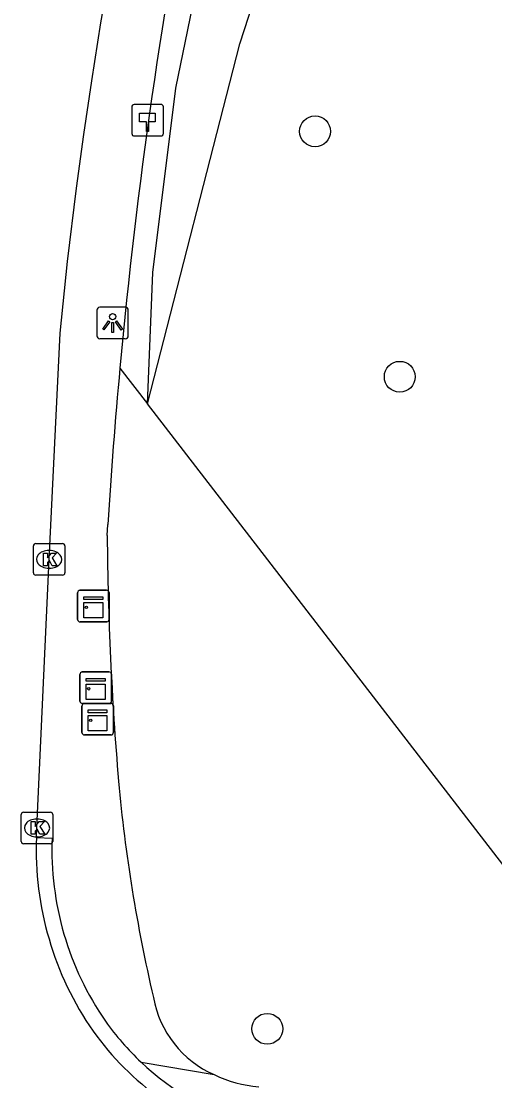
# Model space of a CAD drawing. Extents: x 157692 to 159670, y 381454 to 383289.
# Drawn here: x 158646.11 to 158661.11, y 382684.78 to 382718.37 of the extents above; entities that cross this region are included whole.
import ezdxf

# ---------------------------------------------------------------- set-up
doc = ezdxf.new("R2010")
doc.units = 0
for name, color, linetype in [('IMGEO_Boom', 7, 'Continuous'), ('IMGEO_Groenvoorziening', 7, 'Continuous'), ('IMGEO_Hectometerpaal', 7, 'Continuous'), ('IMGEO_Kast', 7, 'Continuous'), ('IMGEO_Kolk', 7, 'Continuous'), ('IMGEO_Lichtpunt', 7, 'Continuous'), ('IMGEO_Rijbaan_lokaal_open', 7, 'Continuous'), ('IMGEO_Voetpad_open', 7, 'Continuous')]:
    doc.layers.add(name, color=color, linetype=linetype)

msp = doc.modelspace()

# ---------------------------------------------------------------- linework, layer by layer
at = {"layer": 'IMGEO_Boom'}
for centre in [(158655.417, 382714.875), (158658.099, 382707.097), (158653.903, 382686.432)]:
    msp.add_circle(centre, 0.489, dxfattribs=at)
at = {"layer": 'IMGEO_Groenvoorziening'}
for points in [[(158650.109, 382706.237), (158653.037, 382717.653), (158654.179, 382721.201), (158657.985, 382736.166), (158661.791, 382750), (158669.714, 382780.412), (158671.751, 382787.7), (158674.473, 382799.084), (158676.635, 382806.884), (158676.891, 382809.059)], [(158650.109, 382706.237), (158650.279, 382710.397), (158651.008, 382716.245), (158657.947, 382750), (158669.708, 382807.209), (158669.595, 382807.547), (158669.069, 382807.795)], [(158649.235, 382707.371), (158650.109, 382706.237)], [(158662.606, 382690.028), (158650.109, 382706.237)]]:
    msp.add_lwpolyline(points, dxfattribs=at)
at = {"layer": 'IMGEO_Hectometerpaal'}
for p, q in [((158650.527, 382715.728), (158649.686, 382715.728)), ((158650.527, 382715.728), (158649.686, 382715.728)), ((158649.611, 382715.644), (158649.611, 382714.803)), ((158649.611, 382715.644), (158649.611, 382714.803)), ((158650.611, 382714.812), (158650.611, 382715.653)), ((158650.611, 382714.812), (158650.611, 382715.653)), ((158649.695, 382714.728), (158650.536, 382714.728)), ((158649.695, 382714.728), (158650.536, 382714.728))]:
    msp.add_line(p, q, dxfattribs=at)
msp.add_lwpolyline([(158650.136, 382714.872), (158650.076, 382714.872), (158650.076, 382715.177), (158649.856, 382715.177), (158649.856, 382715.446), (158650.356, 382715.446), (158650.356, 382715.177), (158650.136, 382715.177), (158650.136, 382714.872)], dxfattribs=at)
for centre, start, end in [((158649.689, 382715.65), 92.4484, 184.2845), ((158649.689, 382715.65), 92.4484, 184.2845), ((158650.533, 382715.65), 2.4484, 94.2845), ((158650.533, 382715.65), 2.4484, 94.2845), ((158649.689, 382714.806), 182.4484, 274.2845), ((158649.689, 382714.806), 182.4484, 274.2845), ((158650.533, 382714.806), 272.4484, 4.2845), ((158650.533, 382714.806), 272.4484, 4.2845)]:
    msp.add_arc(centre, 0.0779, start, end, dxfattribs=at)
at = {"layer": 'IMGEO_Kast'}
for p, q in [((158647.895, 382699.405), (158647.895, 382700.246)), ((158647.895, 382700.246), (158647.895, 382699.405)), ((158647.97, 382700.33), (158648.811, 382700.33)), ((158648.811, 382700.33), (158647.97, 382700.33)), ((158648.895, 382700.255), (158648.895, 382699.414)), ((158648.895, 382699.414), (158648.895, 382700.255)), ((158648.82, 382699.33), (158647.979, 382699.33)), ((158647.979, 382699.33), (158648.82, 382699.33)), ((158647.969, 382696.818), (158647.969, 382697.659)), ((158647.969, 382697.659), (158647.969, 382696.818)), ((158648.044, 382697.743), (158648.885, 382697.743)), ((158648.885, 382697.743), (158648.044, 382697.743)), ((158648.969, 382697.668), (158648.969, 382696.827)), ((158648.969, 382696.827), (158648.969, 382697.668)), ((158648.03, 382695.821), (158648.03, 382696.662)), ((158648.03, 382696.662), (158648.03, 382695.821)), ((158648.894, 382696.743), (158648.053, 382696.743)), ((158648.053, 382696.743), (158648.894, 382696.743)), ((158648.105, 382696.746), (158648.946, 382696.746)), ((158648.946, 382696.746), (158648.105, 382696.746)), ((158649.03, 382696.671), (158649.03, 382695.83)), ((158649.03, 382695.83), (158649.03, 382696.671)), ((158648.955, 382695.746), (158648.114, 382695.746)), ((158648.114, 382695.746), (158648.955, 382695.746))]:
    msp.add_line(p, q, dxfattribs=at)
for points in [[(158648.09, 382700.12), (158648.69, 382700.12), (158648.69, 382700.035), (158648.09, 382700.035), (158648.09, 382700.12)], [(158648.09, 382699.945), (158648.69, 382699.945), (158648.69, 382699.456), (158648.09, 382699.456), (158648.09, 382699.945)], [(158648.164, 382697.533), (158648.764, 382697.533), (158648.764, 382697.448), (158648.164, 382697.448), (158648.164, 382697.533)], [(158648.164, 382697.358), (158648.764, 382697.358), (158648.764, 382696.869), (158648.164, 382696.869), (158648.164, 382697.358)], [(158648.225, 382696.536), (158648.825, 382696.536), (158648.825, 382696.451), (158648.225, 382696.451), (158648.225, 382696.536)], [(158648.225, 382696.361), (158648.825, 382696.361), (158648.825, 382695.872), (158648.225, 382695.872), (158648.225, 382696.361)]]:
    msp.add_lwpolyline(points, dxfattribs=at)
for centre in [(158648.174, 382699.794), (158648.248, 382697.207), (158648.309, 382696.21)]:
    msp.add_circle(centre, 0.0377, dxfattribs=at)
for centre, start, end in [((158647.973, 382700.252), 92.4484, 184.2845), ((158647.973, 382700.252), 92.4484, 184.2845), ((158648.817, 382700.252), 2.4484, 94.2845), ((158648.817, 382700.252), 2.4484, 94.2845), ((158647.973, 382699.408), 182.4484, 274.2845), ((158647.973, 382699.408), 182.4484, 274.2845), ((158648.817, 382699.408), 272.4484, 4.2845), ((158648.817, 382699.408), 272.4484, 4.2845), ((158648.047, 382697.665), 92.4484, 184.2845), ((158648.047, 382697.665), 92.4484, 184.2845), ((158648.891, 382697.665), 2.4484, 94.2845), ((158648.891, 382697.665), 2.4484, 94.2845), ((158648.047, 382696.821), 182.4484, 274.2845), ((158648.047, 382696.821), 182.4484, 274.2845), ((158648.108, 382696.668), 92.4484, 184.2845), ((158648.108, 382696.668), 92.4484, 184.2845), ((158648.891, 382696.821), 272.4484, 4.2845), ((158648.891, 382696.821), 272.4484, 4.2845), ((158648.952, 382696.668), 2.4484, 94.2845), ((158648.952, 382696.668), 2.4484, 94.2845), ((158648.108, 382695.824), 182.4484, 274.2845), ((158648.108, 382695.824), 182.4484, 274.2845), ((158648.952, 382695.824), 272.4484, 4.2845), ((158648.952, 382695.824), 272.4484, 4.2845)]:
    msp.add_arc(centre, 0.0779, start, end, dxfattribs=at)
at = {"layer": 'IMGEO_Kolk'}
for p, q in [((158646.493, 382700.884), (158646.493, 382701.736)), ((158646.568, 382701.81), (158647.42, 382701.81)), ((158646.981, 382701.59), (158647.006, 382701.59)), ((158647.494, 382701.736), (158647.494, 382700.884)), ((158647.004, 382701.03), (158646.979, 382701.03)), ((158647.42, 382700.81), (158646.568, 382700.81)), ((158646.108, 382692.372), (158646.108, 382693.224)), ((158646.183, 382693.298), (158647.035, 382693.298)), ((158647.109, 382693.224), (158647.109, 382692.372)), ((158646.596, 382693.078), (158646.621, 382693.078)), ((158646.619, 382692.518), (158646.594, 382692.518)), ((158647.035, 382692.298), (158646.183, 382692.298))]:
    msp.add_line(p, q, dxfattribs=at)
for points in [[(158646.493, 382700.884), (158646.493, 382701.736)], [(158646.568, 382701.81), (158647.42, 382701.81)], [(158647.494, 382701.736), (158647.494, 382700.884)], [(158646.814, 382701.51), (158646.937, 382701.51), (158646.937, 382701.359), (158647.067, 382701.51), (158647.231, 382701.51), (158647.085, 382701.359), (158647.238, 382701.11), (158647.086, 382701.11), (158647.001, 382701.274), (158646.937, 382701.207), (158646.937, 382701.11), (158646.814, 382701.11), (158646.814, 382701.51)], [(158647.42, 382700.81), (158646.568, 382700.81)], [(158646.108, 382692.372), (158646.108, 382693.224)], [(158646.183, 382693.298), (158647.035, 382693.298)], [(158647.109, 382693.224), (158647.109, 382692.372)], [(158646.429, 382692.998), (158646.552, 382692.998), (158646.552, 382692.847), (158646.682, 382692.998), (158646.846, 382692.998), (158646.7, 382692.847), (158646.853, 382692.598), (158646.701, 382692.598), (158646.616, 382692.762), (158646.552, 382692.695), (158646.552, 382692.598), (158646.429, 382692.598), (158646.429, 382692.998)], [(158647.035, 382692.298), (158646.183, 382692.298)]]:
    msp.add_lwpolyline(points, dxfattribs=at)
for centre, start, end in [((158646.57, 382701.734), 91.552, 178.448), ((158646.57, 382701.734), 91.552, 178.448), ((158647.418, 382701.734), 1.552, 88.448), ((158647.418, 382701.734), 1.552, 88.448), ((158646.57, 382700.886), 181.552, 268.448), ((158646.57, 382700.886), 181.552, 268.448), ((158647.418, 382700.886), 271.552, 358.448), ((158647.418, 382700.886), 271.552, 358.448), ((158646.185, 382693.222), 91.552, 178.448), ((158646.185, 382693.222), 91.552, 178.448), ((158647.033, 382693.222), 1.552, 88.448), ((158647.033, 382693.222), 1.552, 88.448), ((158646.185, 382692.374), 181.552, 268.448), ((158646.185, 382692.374), 181.552, 268.448), ((158647.033, 382692.374), 271.552, 358.448), ((158647.033, 382692.374), 271.552, 358.448)]:
    msp.add_arc(centre, 0.0765, start, end, dxfattribs=at)
for centre, major_axis, ratio, start_param, end_param in [((158646.98, 382701.31), (-0.387, 0.002), 0.722429, 4.712389, 7.853982), ((158647.005, 382701.31), (-0.39, 0.002), 0.717154, 1.570796, 4.712389), ((158646.595, 382692.798), (-0.387, 0.002), 0.722429, 4.712389, 7.853982), ((158646.62, 382692.798), (-0.39, 0.002), 0.717154, 1.570796, 4.712389)]:
    msp.add_ellipse(centre, major_axis=major_axis, ratio=ratio, start_param=start_param, end_param=end_param, dxfattribs=at)
at = {"layer": 'IMGEO_Lichtpunt'}
for p, q in [((158649.406, 382709.301), (158648.598, 382709.301)), ((158649.406, 382709.301), (158648.598, 382709.301)), ((158648.504, 382709.206), (158648.504, 382708.399)), ((158648.504, 382709.206), (158648.504, 382708.399)), ((158649.5, 382708.399), (158649.5, 382709.206)), ((158649.5, 382708.399), (158649.5, 382709.206)), ((158648.598, 382708.305), (158649.406, 382708.305)), ((158648.598, 382708.305), (158649.406, 382708.305))]:
    msp.add_line(p, q, dxfattribs=at)
for points in [[(158648.878, 382708.87), (158648.917, 382708.842), (158648.729, 382708.58), (158648.691, 382708.607), (158648.878, 382708.87)], [(158648.98, 382708.822), (158649.027, 382708.822), (158649.027, 382708.5), (158648.98, 382708.5), (158648.98, 382708.822)], [(158649.09, 382708.842), (158649.128, 382708.869), (158649.315, 382708.607), (158649.276, 382708.579), (158649.09, 382708.842)]]:
    msp.add_lwpolyline(points, dxfattribs=at)
msp.add_circle((158649.003, 382709.004), 0.0994, dxfattribs=at)
for centre, start, end in [((158648.598, 382709.206), 90, 180), ((158648.598, 382709.206), 90, 180), ((158649.406, 382709.206), 0, 90), ((158649.406, 382709.206), 0, 90), ((158648.598, 382708.399), 180, 270), ((158648.598, 382708.399), 180, 270), ((158649.406, 382708.399), 270, 0), ((158649.406, 382708.399), 270, 360)]:
    msp.add_arc(centre, 0.0946, start, end, dxfattribs=at)
at = {"layer": 'IMGEO_Rijbaan_lokaal_open'}
msp.add_lwpolyline([(158646.589, 382692.496), (158646.604, 382692.798), (158646.993, 382701.31), (158647.345, 382708.483), (158647.571, 382710.745), (158647.864, 382713.078), (158648.093, 382714.777), (158648.345, 382716.472), (158648.63, 382718.314), (158648.963, 382720.148), (158649.091, 382720.691), (158649.234, 382721.23), (158651.008, 382729.937), (158653.012, 382739.816), (158654.545, 382747.62), (158655.054, 382750)], dxfattribs=at)
for centre, radius, start, end in [((158656.677, 382692.118), 10.095, 177.8536, 214.7951), ((158655.873, 382691.705), 9.2, 215.544, 253.3069)]:
    msp.add_arc(centre, radius, start, end, dxfattribs=at)
at = {"layer": 'IMGEO_Voetpad_open'}
for points in [[(158648.833, 382702.062), (158648.852, 382702.413)], [(158646.589, 382692.496), (158647.088, 382692.475)], [(158649.905, 382685.377), (158652.22, 382684.979)]]:
    msp.add_lwpolyline(points, dxfattribs=at)
for centre, radius, start, end in [((158819.65, 382691.691), 171.135, 168.93598, 174.74306), ((158824.89, 382691.308), 176.388, 174.77506, 176.39041), ((158751.35, 382702.877), 102.52, 180.45532, 184.81124), ((158699.344, 382698.849), 50.361, 185.2073, 193.1063), ((158656.656, 382692.113), 9.575, 177.8337, 214.6351), ((158653.552, 382688.006), 3.307, 190.0551, 246.2594), ((158655.912, 382691.746), 8.755, 215.4299, 226.6781), ((158655.886, 382691.724), 8.721, 226.7009, 253.205), ((158654.046, 382688.84), 4.271, 244.6807, 264.4177)]:
    msp.add_arc(centre, radius, start, end, dxfattribs=at)

doc.saveas('drawing.dxf')
